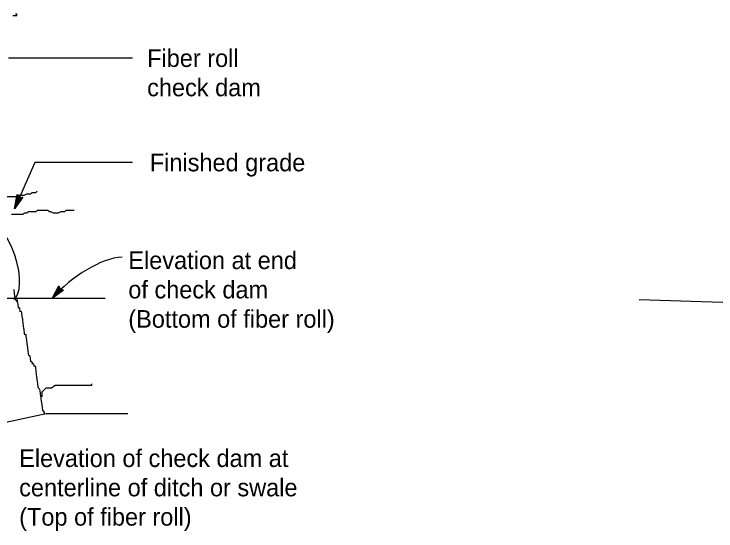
# Model space of a CAD drawing. Extents: x 6707406 to 6714471, y 1868570 to 1872341.
# Drawn here: x 6707906.2 to 6708193.7, y 1870140.3 to 1870351.9 of the extents above; entities that cross this region are included whole.
import ezdxf

# ---------------------------------------------------------------- set-up
doc = ezdxf.new("R2010")
doc.units = 0
for name, color, linetype in [('56 Stg 3 Anno', 7, 'Continuous'), ('57 Undefined', 7, 'Continuous'), ('60 Nongeo Data', 7, 'Continuous')]:
    doc.layers.add(name, color=color, linetype=linetype)

msp = doc.modelspace()

# ---------------------------------------------------------------- linework, layer by layer
at = {"layer": '56 Stg 3 Anno'}
for p, q in [((6707954.76, 1870333.87), (6707903.94, 1870333.87)), ((6707914.72, 1870291.16), (6707906.38, 1870272.22)), ((6707954.76, 1870291.15), (6707914.72, 1870291.16)), ((6707906.38, 1870272.22), (6707907.53, 1870278)), ((6707909.87, 1870276.97), (6707906.38, 1870272.22)), ((6707906.91, 1870273.44), (6707907.75, 1870277.66)), ((6707909.48, 1870276.92), (6707906.91, 1870273.43)), ((6707907.45, 1870274.64), (6707907.99, 1870277.37)), ((6707909.07, 1870276.85), (6707907.45, 1870274.64)), ((6707907.53, 1870278), (6707907.53, 1870278)), ((6707907.53, 1870278), (6707908.39, 1870276.79)), ((6707907.98, 1870275.86), (6707908.21, 1870277.02)), ((6707908.7, 1870276.83), (6707907.98, 1870275.86)), ((6707908.39, 1870276.79), (6707909.87, 1870276.97)), ((6707909.87, 1870276.97), (6707909.87, 1870276.97)), ((6707906.38, 1870272.22), (6707906.38, 1870272.22)), ((6707921.77, 1870235.44), (6707924.6, 1870240.62)), ((6707926.14, 1870239), (6707922.64, 1870236.44)), ((6707922.65, 1870236.45), (6707924.72, 1870240.22)), ((6707923.52, 1870237.44), (6707924.85, 1870239.87)), ((6707925.73, 1870239.06), (6707923.52, 1870237.44)), ((6707924.39, 1870238.43), (6707924.96, 1870239.48)), ((6707925.37, 1870239.15), (6707924.39, 1870238.43)), ((6707924.6, 1870240.62), (6707924.6, 1870240.62)), ((6707924.6, 1870240.62), (6707925.06, 1870239.2)), ((6707925.06, 1870239.2), (6707926.53, 1870238.93)), ((6707926.53, 1870238.93), (6707921.77, 1870235.44)), ((6707926.53, 1870238.93), (6707926.53, 1870238.93)), ((6707943.59, 1870235.44), (6707754.24, 1870235.45)), ((6707921.77, 1870235.44), (6707921.77, 1870235.44))]:
    msp.add_line(p, q, dxfattribs=at)
msp.add_ellipse((6707936.47, 1870232.34), major_axis=(-21.36, -17.68), ratio=0.450502, start_param=3.694848, end_param=5.056238, dxfattribs=at)
at = {"layer": '60 Nongeo Data'}
for p, q in [((6708269.33, 1870231.46), (6708162.22, 1870234.91)), ((6707919.37, 1870188.45), (6707952.86, 1870188.45))]:
    msp.add_line(p, q, dxfattribs=at)
for points in [[(6707905.74, 1870351.4), (6707906.28, 1870351.4), (6707906.82, 1870351.4), (6707906.82, 1870351.4), (6707907.35, 1870351.4), (6707907.35, 1870351.93), (6707906.82, 1870351.93)], [(6707898.59, 1870275.66), (6707899.12, 1870276.19), (6707899.66, 1870276.19), (6707901.26, 1870276.73), (6707902.87, 1870277.26), (6707903.41, 1870277.26), (6707903.94, 1870277.26), (6707904.48, 1870277.26), (6707905.55, 1870277.26), (6707906.08, 1870277.26), (6707907.15, 1870277.26), (6707907.69, 1870277.8), (6707908.76, 1870277.8), (6707909.29, 1870277.8), (6707910.36, 1870277.8), (6707911.43, 1870278.33), (6707913.04, 1870278.33), (6707913.58, 1870278.87), (6707914.11, 1870278.87), (6707914.65, 1870278.87), (6707915.18, 1870278.87), (6707915.18, 1870278.87), (6707915.72, 1870279.4)], [(6707905.12, 1870269.99), (6707906.73, 1870269.99), (6707907.26, 1870269.99), (6707907.8, 1870269.99), (6707908.87, 1870269.99), (6707909.4, 1870269.99), (6707909.94, 1870269.99), (6707910.47, 1870270.52), (6707911.01, 1870270.52), (6707911.54, 1870270.52), (6707912.08, 1870271.06), (6707913.15, 1870271.06), (6707914.22, 1870271.06), (6707915.29, 1870271.06), (6707915.83, 1870271.59), (6707916.9, 1870271.59), (6707917.43, 1870271.59), (6707918.5, 1870271.59), (6707919.57, 1870271.59), (6707920.11, 1870271.59), (6707920.64, 1870271.06), (6707921.18, 1870271.06), (6707922.25, 1870270.52), (6707922.78, 1870270.52), (6707923.32, 1870270.52), (6707924.39, 1870270.52), (6707925.46, 1870271.06), (6707926, 1870271.06), (6707927.07, 1870271.06), (6707927.6, 1870271.59), (6707928.14, 1870271.59), (6707928.67, 1870271.59), (6707929.74, 1870271.59), (6707930.28, 1870271.59), (6707930.81, 1870271.59), (6707930.81, 1870271.59)], [(6707907.45, 1870233.93), (6707907.38, 1870234.46), (6707906.71, 1870235.45), (6707906.57, 1870236.51), (6707906.43, 1870237.57), (6707906.21, 1870239.16)], [(6707918.7, 1870188.26), (6707918.63, 1870188.79), (6707917.96, 1870189.78), (6707917.82, 1870190.84), (6707917.68, 1870191.9), (6707917.47, 1870193.49), (6707917.32, 1870194.55), (6707917.18, 1870195.61), (6707917.11, 1870196.14), (6707917.04, 1870196.67), (6707916.9, 1870197.73), (6707916.83, 1870198.26), (6707916.23, 1870198.72), (6707916.16, 1870199.25), (6707916.01, 1870200.31), (6707915.94, 1870200.84), (6707915.87, 1870201.36), (6707915.73, 1870202.42), (6707915.59, 1870203.48), (6707915.31, 1870205.6), (6707915.23, 1870206.13), (6707915.16, 1870206.66), (6707915.09, 1870207.19), (6707915.02, 1870207.72), (6707914.49, 1870207.65), (6707914.42, 1870208.18), (6707914.35, 1870208.71), (6707913.82, 1870208.64), (6707913.75, 1870209.17), (6707913.15, 1870209.63), (6707913.08, 1870210.16), (6707913.01, 1870210.69), (6707912.93, 1870211.22), (6707912.86, 1870211.75), (6707912.26, 1870212.21), (6707912.05, 1870213.8), (6707911.84, 1870215.38), (6707911.62, 1870216.97), (6707911.55, 1870217.5), (6707911.48, 1870218.03), (6707911.41, 1870218.56), (6707911.34, 1870219.09), (6707911.2, 1870220.15), (6707911.13, 1870220.68), (6707910.6, 1870220.61), (6707910.53, 1870221.14), (6707910.46, 1870221.67), (6707910.39, 1870222.2), (6707910.31, 1870222.73), (6707910.24, 1870223.26), (6707909.96, 1870225.38), (6707909.82, 1870226.44), (6707909.75, 1870226.97), (6707909.68, 1870227.5), (6707909.61, 1870228.03), (6707909.54, 1870228.56), (6707909.46, 1870229.09), (6707909.39, 1870229.62), (6707909.32, 1870230.15), (6707908.79, 1870230.08), (6707908.72, 1870230.61), (6707908.65, 1870231.14), (6707908.58, 1870231.67), (6707908.05, 1870231.59), (6707907.98, 1870232.12), (6707907.91, 1870232.65), (6707907.84, 1870233.18), (6707907.76, 1870233.71), (6707907.69, 1870234.24), (6707907.62, 1870234.77), (6707907.58, 1870235.09)], [(6707917.76, 1870195.17), (6707917.76, 1870197.3), (6707918.83, 1870198.37), (6707919.37, 1870198.91), (6707920.98, 1870198.91), (6707921.51, 1870198.91), (6707923.12, 1870199.98), (6707923.65, 1870199.98), (6707924.72, 1870199.98), (6707925.26, 1870199.98), (6707926.33, 1870199.98), (6707926.86, 1870199.98), (6707927.4, 1870199.98), (6707927.93, 1870199.98), (6707928.47, 1870199.98), (6707929.54, 1870199.98), (6707930.61, 1870199.98), (6707931.68, 1870199.98), (6707932.75, 1870199.98), (6707933.29, 1870199.98), (6707934.89, 1870199.98), (6707935.43, 1870199.98), (6707936.5, 1870199.98), (6707937.03, 1870199.98), (6707937.57, 1870199.98), (6707938.1, 1870199.98), (6707938.1, 1870199.98), (6707938.1, 1870200.51)], [(6707715.19, 1870144.57), (6707919.37, 1870188.45)]]:
    msp.add_lwpolyline(points, dxfattribs=at)
msp.add_ellipse((6707901.11, 1870249.94), major_axis=(-4.42, 15.09), ratio=0.392736, start_param=3.24529, end_param=6.331966, dxfattribs=at)

# ---------------------------------------------------------------- texts
at = {"layer": '57 Undefined'}
for s, height, p in [('Fiber roll ', 7.2002, (6707960.74, 1870330.27)), ('check dam', 7.2, (6707960.74, 1870318.27)), ('Finished grade', 7.2002, (6707961.82, 1870287.55)), ('Elevation at end', 7.2002, (6707953.02, 1870247.53)), ('of check dam', 7.2002, (6707953.02, 1870235.53)), ('(Bottom of fiber roll)', 7.2002, (6707953.02, 1870223.53)), ('Elevation of check dam at', 7.2002, (6707908.32, 1870166.5)), ('centerline of ditch or swale', 7.2002, (6707908.32, 1870154.5)), ('(Top of fiber roll)', 7.2002, (6707908.32, 1870142.5))]:
    msp.add_text(s, height=height, dxfattribs=at).set_placement(p)

doc.saveas('drawing.dxf')
